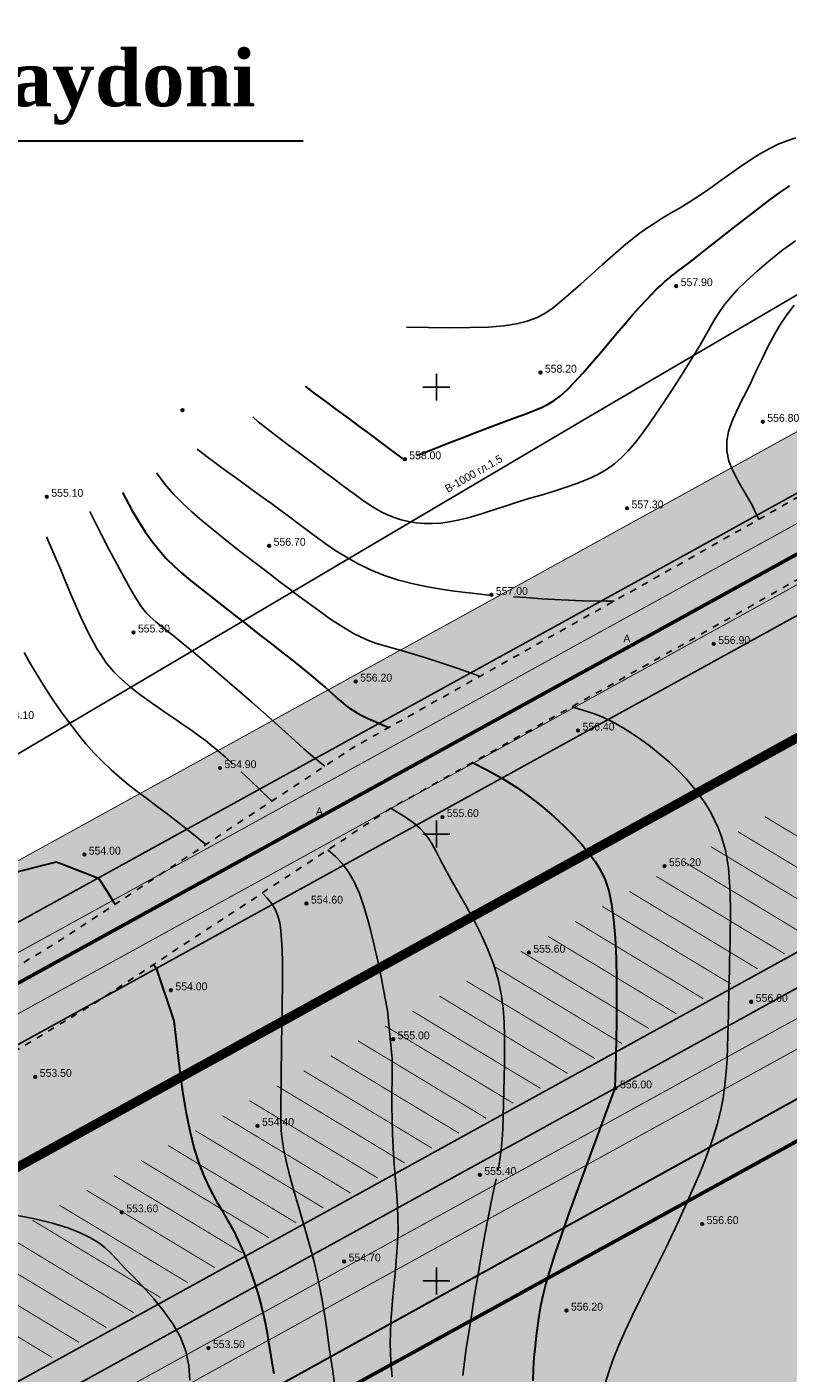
# Model space of a CAD drawing. Extents: x 10527 to 38813, y 13847 to 37526.
# Tile 282 of 656: x 35257 to 35342, y 36678 to 36828. Entities that reach past the tile are written whole.
import ezdxf

# ---------------------------------------------------------------- set-up
doc = ezdxf.new("R2010")
doc.units = 0
doc.header["$LTSCALE"] = 0.5
doc.header["$MEASUREMENT"] = 0
doc.header["$PDMODE"] = 32
doc.header["$PDSIZE"] = 0.3
for name, pattern in [('CONTI', [0]), ('GOST2.303 6', [12, 8, -1.5, 1, -1.5]), ('STRIH_1', [3, 2, -1]), ('Д_ТРОТ_ТРУБА', [3, 1.5, -1.5]), ('ДОРОГИ_СТРОЯЩ', [9, 8, -1])]:
    doc.linetypes.add(name, pattern=pattern)
for name, color, linetype in [('(004) Точки рельефа', 7, 'Continuous'), ('(014) Водопровод', 5, 'ИК_Водопровод -------в--------'), ('(025) Дорога', 7, 'Continuous'), ('GORIZDEFAULT', 32, 'CONTI'), ('PI_TTDEFAULT', 5, 'CONTI'), ('SETKR', 2, 'CONTI'), ('шрифт', 1, 'Continuous'), ('Штрих Стекло', 7, 'Continuous')]:
    doc.layers.add(name, color=color, linetype=linetype)
doc.layers.add('(032) Горизонтали утолщенные', color=32, linetype='Continuous', lineweight=30)
doc.layers.add('.', color=7, linetype='Continuous', lineweight=15)
doc.styles.add('BM-431', font='txt')
doc.styles.add('D-431', font='txt')
doc.styles.get("Standard").update_dxf_attribs({"font": 'times.ttf'})
doc.styles.add('Times New Roman', font='times.ttf')
doc.linetypes.add('ИК_Водопровод -------в--------', pattern='A,9,-0.6,["В",Standard,S=1.2,R=0,X=0,Y=-0.6],-1.2', length=10.8)

# ---------------------------------------------------------------- blocks, each defined once
blk = doc.blocks.new('BL_333')
at = {"color": 0}
for p, q in [((-1.5, 0), (1.5, 0)), ((0, -1.5), (0, 1.5))]:
    blk.add_line(p, q, dxfattribs=at)
blk = doc.blocks.new('gergrgrre')
at = {"layer": '(014) Водопровод', "elevation": 1.82, "flags": 128}
blk.add_lwpolyline([(359950.1, 4200775.95), (359978.95, 4200791.49), (360008.62, 4200807.48), (360029.1, 4200818.51), (360041.27, 4200825.07), (360070.41, 4200840.17), (360102.97, 4200858.83), (360166.6, 4200896.43), (360296.36, 4200972.48), (360388.58, 4201019.44), (360467.43, 4201064.15), (360558.05, 4201111.93), (360748.18, 4201205.15), (360877.58, 4201278.73), (360897.82, 4201292.4)], dxfattribs=at)
at = {"layer": '(025) Дорога', "linetype": 'Д_ТРОТ_ТРУБА', "flags": 128}
for points in [[(359950.77, 4200759.67), (360039.39, 4200802.61), (360068.13, 4200815.86), (360088.11, 4200826.11), (360107.65, 4200837.92), (360140.76, 4200859.72), (360175.04, 4200878.97), (360208.01, 4200897.64), (360269.11, 4200930.13), (360339.28, 4200967.95), (360367.33, 4200983.69), (360399.18, 4201001.39), (360435.85, 4201021), (360469.85, 4201037.68), (360521.22, 4201065.05), (360604.68, 4201110.68), (360643.59, 4201126.96), (360659.31, 4201134.03), (360687.24, 4201147.15), (360720.55, 4201164.53), (360747.85, 4201180.35), (360794.65, 4201206.54), (360847.36, 4201237.09), (360878.65, 4201257.01), (360902.72, 4201275.09), (360918.31, 4201287.23)], [(359954, 4200750.93), (360042.86, 4200795.4), (360071.63, 4200808.66), (360092.01, 4200819.12), (360111.92, 4200831.15), (360144.92, 4200852.88), (360178.97, 4200872), (360211.86, 4200890.63), (360272.89, 4200923.07), (360343.14, 4200960.94), (360371.23, 4200976.7), (360403.01, 4200994.36), (360439.5, 4201013.87), (360473.5, 4201030.56), (360525.02, 4201058.01), (360608.15, 4201103.46), (360646.67, 4201119.58), (360662.65, 4201126.76), (360690.79, 4201139.98), (360724.41, 4201157.51), (360751.81, 4201173.4), (360798.61, 4201199.58), (360851.52, 4201230.25), (360883.2, 4201250.43), (360907.58, 4201268.73), (360923.23, 4201280.92)]]:
    blk.add_lwpolyline(points, dxfattribs=at)
at = {"layer": '(032) Горизонтали утолщенные', "color": 32}
for points in [[(360147.84, 4200892.37, 558), (360148.87, 4200892.77, 558), (360150.02, 4200893.22, 558), (360151.39, 4200893.75, 558), (360152.89, 4200894.34, 558), (360154.47, 4200894.94, 558), (360156.04, 4200895.55, 558), (360157.53, 4200896.11, 558), (360158.86, 4200896.61, 558), (360159.99, 4200897.02, 558), (360160.94, 4200897.37, 558), (360161.76, 4200897.71, 558), (360162.49, 4200898.08, 558), (360163.18, 4200898.5, 558), (360163.87, 4200899.04, 558), (360164.62, 4200899.71, 558), (360165.45, 4200900.56, 558), (360166.36, 4200901.55, 558), (360167.31, 4200902.64, 558), (360168.3, 4200903.78, 558), (360169.28, 4200904.95, 558), (360170.23, 4200906.08, 558), (360171.14, 4200907.15, 558), (360171.98, 4200908.11, 558), (360172.75, 4200908.97, 558), (360173.45, 4200909.72, 558), (360174.07, 4200910.37, 558), (360174.63, 4200910.94, 558), (360175.12, 4200911.41, 558), (360175.54, 4200911.8, 558), (360175.91, 4200912.12, 558), (360176.25, 4200912.4, 558), (360176.61, 4200912.68, 558), (360177.05, 4200913.01, 558), (360177.59, 4200913.41, 558), (360178.29, 4200913.95, 558), (360179.2, 4200914.64, 558), (360180.33, 4200915.53, 558), (360181.64, 4200916.57, 558), (360183.06, 4200917.69, 558), (360184.52, 4200918.83, 558), (360185.97, 4200919.95, 558), (360187.33, 4200920.97, 558), (360188.53, 4200921.85, 558), (360189.53, 4200922.53, 558)], [(360135.32, 4200900.1, 558), (360135.35, 4200900.07, 558), (360136.39, 4200899.3, 558), (360137.56, 4200898.44, 558), (360138.81, 4200897.51, 558), (360140.09, 4200896.55, 558), (360141.36, 4200895.61, 558), (360142.56, 4200894.72, 558), (360143.64, 4200893.92, 558), (360144.55, 4200893.25, 558), (360146.45, 4200891.83, 558), (360146.47, 4200891.84, 558)], [(360114.9, 4200888.2, 556), (360115.23, 4200887.57, 556), (360115.96, 4200886.25, 556), (360116.7, 4200884.99, 556), (360117.45, 4200883.81, 556), (360118.22, 4200882.72, 556), (360118.99, 4200881.74, 556), (360119.79, 4200880.84, 556), (360120.63, 4200880.01, 556), (360121.53, 4200879.2, 556), (360122.5, 4200878.38, 556), (360123.56, 4200877.53, 556), (360124.73, 4200876.61, 556), (360126.02, 4200875.61, 556), (360127.39, 4200874.54, 556), (360128.8, 4200873.44, 556), (360130.2, 4200872.34, 556), (360131.56, 4200871.27, 556), (360132.84, 4200870.27, 556), (360133.98, 4200869.36, 556), (360134.96, 4200868.58, 556), (360135.78, 4200867.91, 556), (360136.48, 4200867.33, 556), (360137.06, 4200866.85, 556), (360137.55, 4200866.43, 556), (360137.97, 4200866.06, 556), (360138.34, 4200865.73, 556), (360138.67, 4200865.42, 556), (360138.99, 4200865.13, 556), (360139.3, 4200864.86, 556), (360139.6, 4200864.6, 556), (360139.93, 4200864.34, 556), (360140.27, 4200864.09, 556), (360140.65, 4200863.84, 556), (360141.08, 4200863.58, 556), (360141.58, 4200863.31, 556), (360142.17, 4200863.01, 556), (360142.88, 4200862.69, 556), (360143.72, 4200862.32, 556), (360144.68, 4200861.92, 556)], [(360154.04, 4200858, 556), (360155.72, 4200857.15, 556), (360157.41, 4200856.2, 556), (360159, 4200855.19, 556), (360160.48, 4200854.13, 556), (360161.85, 4200853.05, 556), (360163.12, 4200851.95, 556), (360164.28, 4200850.87, 556), (360165.32, 4200849.82, 556), (360166.25, 4200848.82, 556), (360167.06, 4200847.87, 556), (360167.76, 4200846.94, 556), (360168.36, 4200845.96, 556), (360168.86, 4200844.88, 556), (360169.27, 4200843.63, 556), (360169.58, 4200842.17, 556), (360169.82, 4200840.43, 556), (360169.99, 4200838.38, 556), (360170.09, 4200836.1, 556), (360170.14, 4200833.71, 556), (360170.15, 4200831.32, 556), (360170.13, 4200829.03, 556), (360170.09, 4200826.96, 556), (360170.05, 4200825.22, 556), (360169.94, 4200821.58, 556), (360168.65, 4200818.03, 556), (360168.01, 4200816.33, 556), (360167.26, 4200814.31, 556), (360166.44, 4200812.07, 556), (360165.58, 4200809.71, 556), (360164.74, 4200807.35, 556), (360163.95, 4200805.09, 556), (360163.25, 4200803.03, 556), (360162.69, 4200801.24, 556), (360162.25, 4200799.71, 556), (360161.9, 4200798.37, 556), (360161.64, 4200797.17, 556), (360161.45, 4200796.06, 556), (360161.29, 4200794.98, 556), (360161.15, 4200793.87, 556), (360161.03, 4200792.7, 556), (360160.91, 4200791.46, 556), (360160.83, 4200790.16, 556), (360160.8, 4200788.83, 556)], [(360102.37, 4200845.57, 554), (360104.28, 4200846.08, 554), (360106.03, 4200846.52, 554), (360107.51, 4200846.89, 554), (360112.21, 4200845.08, 554), (360112.99, 4200843.86, 554), (360113.91, 4200842.42, 554), (360114.08, 4200842.15, 554)], [(360118.38, 4200835.41, 554), (360118.65, 4200834.99, 554), (360120.64, 4200829.1, 554), (360120.82, 4200827.49, 554), (360121.04, 4200825.57, 554), (360121.31, 4200823.45, 554), (360121.63, 4200821.21, 554), (360122, 4200818.95, 554), (360122.43, 4200816.79, 554), (360122.92, 4200814.8, 554), (360123.47, 4200813.06, 554), (360124.07, 4200811.56, 554), (360124.7, 4200810.23, 554), (360125.34, 4200809.03, 554), (360126, 4200807.91, 554), (360126.64, 4200806.82, 554), (360127.26, 4200805.71, 554), (360127.84, 4200804.54, 554), (360128.38, 4200803.31, 554), (360128.88, 4200802.06, 554), (360129.34, 4200800.81, 554), (360129.75, 4200799.57, 554), (360130.1, 4200798.37, 554), (360130.41, 4200797.24, 554), (360130.66, 4200796.18, 554), (360130.88, 4200795.17, 554), (360131.07, 4200794.18, 554), (360131.24, 4200793.16, 554), (360131.42, 4200792.09, 554), (360131.6, 4200790.93, 554), (360131.82, 4200789.64, 554)]]:
    blk.add_polyline3d(points, dxfattribs=at)
at = {"layer": 'GORIZDEFAULT', "color": 32}
for points in [[(360146.67, 4200906.71, 558.5), (360146.71, 4200906.71, 558.5), (360149.12, 4200906.66, 558.5), (360151.52, 4200906.64, 558.5), (360153.79, 4200906.65, 558.5), (360155.82, 4200906.72, 558.5), (360157.53, 4200906.85, 558.5), (360158.95, 4200907.06, 558.5), (360160.14, 4200907.36, 558.5), (360161.18, 4200907.75, 558.5), (360162.12, 4200908.25, 558.5), (360163.04, 4200908.88, 558.5), (360164, 4200909.64, 558.5), (360165.04, 4200910.53, 558.5), (360166.16, 4200911.53, 558.5), (360167.34, 4200912.6, 558.5), (360168.55, 4200913.69, 558.5), (360169.76, 4200914.77, 558.5), (360170.96, 4200915.79, 558.5), (360172.11, 4200916.73, 558.5), (360173.21, 4200917.54, 558.5), (360174.25, 4200918.24, 558.5), (360175.26, 4200918.88, 558.5), (360176.25, 4200919.48, 558.5), (360177.25, 4200920.07, 558.5), (360178.26, 4200920.69, 558.5), (360179.31, 4200921.36, 558.5), (360180.41, 4200922.11, 558.5), (360181.54, 4200922.91, 558.5), (360182.69, 4200923.74, 558.5), (360183.85, 4200924.56, 558.5), (360185, 4200925.34, 558.5), (360186.12, 4200926.06, 558.5), (360187.2, 4200926.67, 558.5), (360188.23, 4200927.16, 558.5), (360189.23, 4200927.56, 558.5), (360190.21, 4200927.89, 558.5)], [(360129.46, 4200896.68, 557.5), (360130.08, 4200896.13, 557.5), (360131.21, 4200895.22, 557.5), (360132.34, 4200894.35, 557.5), (360133.46, 4200893.52, 557.5), (360134.54, 4200892.71, 557.5), (360135.59, 4200891.93, 557.5), (360136.6, 4200891.18, 557.5), (360137.57, 4200890.46, 557.5), (360138.49, 4200889.78, 557.5), (360139.37, 4200889.12, 557.5), (360140.19, 4200888.51, 557.5), (360140.97, 4200887.93, 557.5), (360141.7, 4200887.4, 557.5), (360142.41, 4200886.91, 557.5), (360143.11, 4200886.46, 557.5), (360143.82, 4200886.06, 557.5), (360144.53, 4200885.7, 557.5), (360145.28, 4200885.4, 557.5), (360146.06, 4200885.15, 557.5), (360146.88, 4200884.96, 557.5), (360147.74, 4200884.83, 557.5), (360148.63, 4200884.75, 557.5), (360149.55, 4200884.74, 557.5), (360150.48, 4200884.79, 557.5), (360151.44, 4200884.91, 557.5), (360152.41, 4200885.1, 557.5), (360153.41, 4200885.35, 557.5), (360154.44, 4200885.65, 557.5), (360155.51, 4200885.98, 557.5), (360156.63, 4200886.35, 557.5), (360157.8, 4200886.73, 557.5), (360159.04, 4200887.13, 557.5), (360160.35, 4200887.52, 557.5), (360161.7, 4200887.92, 557.5), (360163.06, 4200888.33, 557.5), (360164.4, 4200888.76, 557.5), (360165.7, 4200889.21, 557.5), (360166.92, 4200889.7, 557.5), (360168.04, 4200890.22, 557.5), (360169.02, 4200890.79, 557.5), (360169.9, 4200891.42, 557.5), (360170.71, 4200892.11, 557.5), (360171.46, 4200892.88, 557.5), (360172.19, 4200893.74, 557.5), (360172.92, 4200894.71, 557.5), (360173.7, 4200895.78, 557.5), (360174.52, 4200896.97, 557.5), (360175.39, 4200898.25, 557.5), (360176.28, 4200899.58, 557.5), (360177.15, 4200900.92, 557.5), (360177.98, 4200902.24, 557.5), (360178.76, 4200903.5, 557.5), (360179.45, 4200904.66, 557.5), (360180.04, 4200905.69, 557.5), (360180.57, 4200906.63, 557.5), (360181.07, 4200907.49, 557.5), (360181.58, 4200908.32, 557.5), (360182.16, 4200909.14, 557.5), (360182.84, 4200909.99, 557.5), (360183.67, 4200910.9, 557.5), (360184.67, 4200911.9, 557.5), (360185.85, 4200912.97, 557.5), (360187.16, 4200914.09, 557.5), (360188.6, 4200915.23, 557.5), (360190.14, 4200916.36, 557.5)], [(360186.03, 4200885.19, 557), (360185.99, 4200885.32, 557), (360185.38, 4200886.63, 557), (360184.64, 4200887.94, 557), (360183.89, 4200889.23, 557), (360183.21, 4200890.49, 557), (360182.71, 4200891.71, 557), (360182.48, 4200892.87, 557), (360182.48, 4200893.97, 557), (360182.68, 4200895.05, 557), (360183.04, 4200896.12, 557), (360183.51, 4200897.2, 557), (360184.06, 4200898.3, 557), (360184.64, 4200899.45, 557), (360185.22, 4200900.65, 557), (360185.81, 4200901.9, 557), (360186.41, 4200903.17, 557), (360187.03, 4200904.44, 557), (360187.7, 4200905.69, 557), (360188.41, 4200906.91, 557), (360189.18, 4200908.08, 557), (360190.02, 4200909.17, 557)], [(360123.24, 4200893.06, 557), (360123.69, 4200892.71, 557), (360124.37, 4200892.2, 557), (360125.09, 4200891.66, 557), (360125.87, 4200891.09, 557), (360126.69, 4200890.49, 557), (360127.54, 4200889.87, 557), (360128.4, 4200889.24, 557), (360129.25, 4200888.63, 557), (360130.07, 4200888.03, 557), (360130.84, 4200887.47, 557), (360131.55, 4200886.96, 557), (360132.18, 4200886.5, 557), (360132.75, 4200886.07, 557), (360133.3, 4200885.66, 557), (360133.86, 4200885.25, 557), (360134.44, 4200884.81, 557), (360135.09, 4200884.33, 557), (360135.84, 4200883.77, 557), (360136.7, 4200883.14, 557), (360137.67, 4200882.44, 557), (360138.76, 4200881.7, 557), (360139.95, 4200880.96, 557), (360141.24, 4200880.24, 557), (360142.63, 4200879.56, 557), (360144.1, 4200878.96, 557), (360145.65, 4200878.45, 557), (360147.24, 4200878.03, 557), (360148.81, 4200877.7, 557), (360150.32, 4200877.43, 557), (360151.72, 4200877.22, 557), (360152.96, 4200877.06, 557), (360153.99, 4200876.94, 557), (360156.16, 4200876.7, 557)], [(360118.7, 4200890.42, 556.5), (360119.11, 4200889.84, 556.5), (360119.82, 4200888.93, 556.5), (360120.66, 4200887.99, 556.5), (360121.61, 4200887.02, 556.5), (360122.67, 4200886.04, 556.5), (360123.81, 4200885.05, 556.5), (360124.99, 4200884.07, 556.5), (360126.18, 4200883.1, 556.5), (360127.37, 4200882.17, 556.5), (360128.51, 4200881.29, 556.5), (360129.59, 4200880.45, 556.5), (360130.62, 4200879.66, 556.5), (360131.6, 4200878.91, 556.5), (360132.54, 4200878.19, 556.5), (360133.46, 4200877.5, 556.5), (360134.37, 4200876.81, 556.5), (360135.29, 4200876.13, 556.5), (360136.21, 4200875.45, 556.5), (360137.14, 4200874.78, 556.5), (360138.06, 4200874.13, 556.5), (360138.98, 4200873.51, 556.5), (360139.87, 4200872.95, 556.5), (360140.75, 4200872.44, 556.5), (360141.59, 4200872.01, 556.5), (360142.4, 4200871.66, 556.5), (360143.21, 4200871.37, 556.5), (360144.07, 4200871.1, 556.5), (360145.01, 4200870.84, 556.5), (360146.09, 4200870.54, 556.5), (360147.34, 4200870.17, 556.5), (360148.81, 4200869.72, 556.5), (360150.52, 4200869.16, 556.5), (360152.42, 4200868.51, 556.5), (360154.42, 4200867.8, 556.5), (360154.87, 4200867.64, 556.5)], [(360130.53, 4200843.41, 554.5), (360131.09, 4200842.83, 554.5), (360131.62, 4200842.17, 554.5), (360132.01, 4200841.52, 554.5), (360132.29, 4200840.84, 554.5), (360132.48, 4200840.08, 554.5), (360132.61, 4200839.21, 554.5), (360132.7, 4200838.17, 554.5), (360132.76, 4200836.99, 554.5), (360132.79, 4200835.7, 554.5), (360132.8, 4200834.3, 554.5), (360132.79, 4200832.84, 554.5), (360132.77, 4200831.33, 554.5), (360132.75, 4200829.79, 554.5), (360132.73, 4200828.25, 554.5), (360132.7, 4200826.74, 554.5), (360132.68, 4200825.28, 554.5), (360132.66, 4200823.89, 554.5), (360132.65, 4200822.61, 554.5), (360132.63, 4200821.45, 554.5), (360132.62, 4200820.43, 554.5), (360132.61, 4200819.59, 554.5), (360132.6, 4200818.88, 554.5), (360132.61, 4200818.29, 554.5), (360132.61, 4200817.78, 554.5), (360132.63, 4200817.32, 554.5), (360132.66, 4200816.87, 554.5), (360132.7, 4200816.41, 554.5), (360132.76, 4200815.9, 554.5), (360132.83, 4200815.33, 554.5), (360132.94, 4200814.69, 554.5), (360133.08, 4200813.96, 554.5), (360133.26, 4200813.12, 554.5), (360133.49, 4200812.16, 554.5), (360133.79, 4200811.07, 554.5), (360134.14, 4200809.84, 554.5), (360134.54, 4200808.49, 554.5), (360134.97, 4200807.03, 554.5), (360135.42, 4200805.5, 554.5), (360135.86, 4200803.91, 554.5), (360136.28, 4200802.28, 554.5), (360136.67, 4200800.65, 554.5), (360137.01, 4200799.03, 554.5), (360137.3, 4200797.43, 554.5), (360137.55, 4200795.85, 554.5), (360137.78, 4200794.3, 554.5), (360137.99, 4200792.79, 554.5), (360138.2, 4200791.33, 554.5), (360138.41, 4200789.91, 554.5), (360138.62, 4200788.54, 554.5)], [(360111.25, 4200886.07, 555.5), (360111.58, 4200885.41, 555.5), (360112.52, 4200883.56, 555.5), (360113.43, 4200881.79, 555.5), (360114.29, 4200880.15, 555.5), (360115.08, 4200878.69, 555.5), (360115.77, 4200877.45, 555.5), (360116.36, 4200876.46, 555.5), (360116.85, 4200875.69, 555.5), (360117.27, 4200875.11, 555.5), (360117.63, 4200874.66, 555.5), (360117.97, 4200874.32, 555.5), (360118.3, 4200874.03, 555.5), (360118.64, 4200873.75, 555.5), (360119.02, 4200873.45, 555.5), (360119.45, 4200873.11, 555.5), (360119.95, 4200872.71, 555.5), (360120.54, 4200872.23, 555.5), (360121.23, 4200871.66, 555.5), (360122.05, 4200870.99, 555.5), (360123.01, 4200870.19, 555.5), (360124.11, 4200869.26, 555.5), (360125.34, 4200868.22, 555.5), (360126.65, 4200867.11, 555.5), (360128, 4200865.95, 555.5), (360129.35, 4200864.77, 555.5), (360130.68, 4200863.61, 555.5), (360131.93, 4200862.49, 555.5), (360133.08, 4200861.45, 555.5), (360134.16, 4200860.47, 555.5), (360135.18, 4200859.55, 555.5), (360136.19, 4200858.68, 555.5), (360137.2, 4200857.84, 555.5), (360137.53, 4200857.59, 555.5)], [(360106.4, 4200883.25, 555), (360106.75, 4200882.45, 555), (360107.36, 4200881.02, 555), (360107.99, 4200879.54, 555), (360108.62, 4200878.07, 555), (360109.21, 4200876.66, 555), (360109.77, 4200875.38, 555), (360110.26, 4200874.28, 555), (360110.69, 4200873.34, 555), (360111.07, 4200872.54, 555), (360111.43, 4200871.85, 555), (360111.76, 4200871.24, 555), (360112.07, 4200870.69, 555), (360112.39, 4200870.18, 555), (360112.73, 4200869.67, 555), (360113.08, 4200869.17, 555), (360113.49, 4200868.66, 555), (360113.95, 4200868.13, 555), (360114.48, 4200867.59, 555), (360115.11, 4200867.01, 555), (360115.84, 4200866.4, 555), (360116.69, 4200865.74, 555), (360117.63, 4200865.05, 555), (360118.62, 4200864.35, 555), (360119.64, 4200863.64, 555), (360120.66, 4200862.95, 555), (360121.64, 4200862.27, 555), (360122.56, 4200861.64, 555), (360123.4, 4200861.03, 555), (360124.17, 4200860.46, 555), (360124.91, 4200859.87, 555), (360125.65, 4200859.26, 555), (360126.42, 4200858.59, 555), (360127.25, 4200857.83, 555)], [(360103.9, 4200870.31, 554.5), (360104.66, 4200868.97, 554.5), (360105.46, 4200867.63, 554.5), (360106.29, 4200866.29, 554.5), (360107.16, 4200864.97, 554.5), (360108.05, 4200863.68, 554.5), (360108.96, 4200862.43, 554.5), (360109.88, 4200861.24, 554.5), (360110.82, 4200860.1, 554.5), (360111.75, 4200859.04, 554.5), (360112.69, 4200858.07, 554.5), (360113.62, 4200857.18, 554.5), (360114.56, 4200856.35, 554.5), (360115.52, 4200855.56, 554.5), (360116.54, 4200854.77, 554.5), (360117.62, 4200853.96, 554.5), (360118.78, 4200853.09, 554.5), (360120.04, 4200852.13, 554.5), (360121.42, 4200851.07, 554.5), (360122.86, 4200849.93, 554.5), (360124.23, 4200848.84, 554.5)], [(360158.63, 4200876.54, 557), (360159.99, 4200876.45, 557), (360161.79, 4200876.33, 557), (360163.96, 4200876.2, 557), (360166.38, 4200876.1, 557), (360168.97, 4200876.05, 557), (360169.87, 4200876.07, 557)], [(360137.86, 4200848.23, 555), (360137.9, 4200848.19, 555), (360138.72, 4200847.48, 555), (360139.46, 4200846.71, 555), (360140.14, 4200845.81, 555), (360140.78, 4200844.71, 555), (360141.39, 4200843.34, 555), (360141.96, 4200841.66, 555), (360142.51, 4200839.74, 555), (360143.02, 4200837.7, 555), (360143.48, 4200835.62, 555), (360143.89, 4200833.62, 555), (360144.25, 4200831.8, 555), (360144.53, 4200830.26, 555), (360145.07, 4200824.86, 555), (360145.06, 4200823.81, 555), (360145.04, 4200822.54, 555), (360145.03, 4200821.12, 555), (360145.03, 4200819.6, 555), (360145.05, 4200818.03, 555), (360145.08, 4200816.46, 555), (360145.15, 4200814.94, 555), (360145.24, 4200813.51, 555), (360145.35, 4200812.16, 555), (360145.46, 4200810.87, 555), (360145.57, 4200809.6, 555), (360145.65, 4200808.33, 555), (360145.7, 4200807.03, 555), (360145.71, 4200805.68, 555), (360145.65, 4200804.25, 555), (360145.55, 4200802.77, 555), (360145.43, 4200801.26, 555), (360145.28, 4200799.74, 555), (360145.14, 4200798.25, 555), (360145.01, 4200796.81, 555), (360144.92, 4200795.45, 555), (360144.86, 4200794.19, 555), (360144.85, 4200793.03, 555), (360144.87, 4200791.96, 555), (360144.92, 4200790.98, 555), (360144.99, 4200790.08, 555), (360145.07, 4200789.27, 555)], [(360165.13, 4200864.23, 556.5), (360165.88, 4200864.01, 556.5), (360166.86, 4200863.71, 556.5), (360167.78, 4200863.4, 556.5), (360168.68, 4200863.03, 556.5), (360169.62, 4200862.58, 556.5), (360170.64, 4200862.02, 556.5), (360171.72, 4200861.35, 556.5), (360172.83, 4200860.6, 556.5), (360173.94, 4200859.78, 556.5), (360175.04, 4200858.91, 556.5), (360176.1, 4200858, 556.5), (360177.08, 4200857.08, 556.5), (360177.97, 4200856.15, 556.5), (360178.76, 4200855.22, 556.5), (360179.47, 4200854.3, 556.5), (360180.09, 4200853.38, 556.5), (360180.64, 4200852.47, 556.5), (360181.11, 4200851.57, 556.5), (360181.51, 4200850.69, 556.5), (360181.84, 4200849.81, 556.5), (360182.12, 4200848.94, 556.5), (360182.35, 4200848.05, 556.5), (360182.52, 4200847.14, 556.5), (360182.66, 4200846.18, 556.5), (360182.75, 4200845.18, 556.5), (360182.82, 4200844.11, 556.5), (360182.86, 4200842.97, 556.5), (360182.88, 4200841.77, 556.5), (360182.88, 4200840.54, 556.5), (360182.86, 4200839.3, 556.5), (360182.84, 4200838.08, 556.5), (360182.81, 4200836.89, 556.5), (360182.79, 4200835.77, 556.5), (360182.76, 4200834.73, 556.5), (360182.73, 4200833.74, 556.5), (360182.71, 4200832.78, 556.5), (360182.69, 4200831.83, 556.5), (360182.67, 4200830.85, 556.5), (360182.65, 4200829.82, 556.5), (360182.63, 4200828.71, 556.5), (360182.6, 4200827.5, 556.5), (360182.57, 4200826.2, 556.5), (360182.5, 4200824.82, 556.5), (360182.4, 4200823.39, 556.5), (360182.26, 4200821.93, 556.5), (360182.05, 4200820.45, 556.5), (360181.76, 4200818.97, 556.5), (360181.4, 4200817.51, 556.5), (360180.96, 4200816.07, 556.5), (360180.48, 4200814.68, 556.5), (360179.97, 4200813.35, 556.5), (360179.45, 4200812.07, 556.5), (360178.93, 4200810.88, 556.5), (360178.44, 4200809.77, 556.5), (360177.99, 4200808.75, 556.5), (360177.56, 4200807.78, 556.5), (360177.14, 4200806.84, 556.5), (360176.7, 4200805.88, 556.5), (360176.22, 4200804.86, 556.5), (360175.68, 4200803.74, 556.5), (360175.06, 4200802.48, 556.5), (360174.34, 4200801.06, 556.5), (360173.56, 4200799.5, 556.5), (360172.74, 4200797.86, 556.5), (360171.92, 4200796.17, 556.5), (360171.13, 4200794.48, 556.5), (360170.4, 4200792.83, 556.5), (360169.78, 4200791.27, 556.5), (360169.27, 4200789.83, 556.5), (360168.89, 4200788.52, 556.5)], [(360128.19, 4200856.95, 555), (360129.21, 4200855.98, 555), (360130.31, 4200854.93, 555), (360131.47, 4200853.83, 555), (360131.61, 4200853.7, 555)], [(360144.92, 4200852.88, 555.5), (360145.51, 4200852.53, 555.5), (360146.56, 4200851.87, 555.5), (360147.45, 4200851.24, 555.5), (360148.15, 4200850.65, 555.5), (360148.7, 4200850.06, 555.5), (360149.16, 4200849.45, 555.5), (360149.56, 4200848.79, 555.5), (360149.96, 4200848.03, 555.5), (360150.42, 4200847.15, 555.5), (360150.97, 4200846.11, 555.5), (360151.66, 4200844.89, 555.5), (360152.45, 4200843.51, 555.5), (360153.3, 4200842.01, 555.5), (360154.17, 4200840.41, 555.5), (360155.01, 4200838.75, 555.5), (360155.77, 4200837.07, 555.5), (360156.41, 4200835.38, 555.5), (360156.89, 4200833.73, 555.5), (360157.23, 4200832.11, 555.5), (360157.45, 4200830.52, 555.5), (360157.57, 4200828.94, 555.5), (360157.62, 4200827.39, 555.5), (360157.63, 4200825.84, 555.5), (360157.61, 4200824.3, 555.5), (360157.58, 4200822.76, 555.5), (360157.56, 4200821.25, 555.5), (360157.52, 4200819.77, 555.5), (360157.48, 4200818.36, 555.5), (360157.42, 4200817.03, 555.5), (360157.34, 4200815.81, 555.5), (360157.25, 4200814.71, 555.5), (360157.14, 4200813.86, 555.5), (360157.02, 4200813.08, 555.5), (360156.88, 4200812.31, 555.5)], [(360156.69, 4200811.43, 555.5), (360156.43, 4200810.25, 555.5), (360156.13, 4200808.83, 555.5), (360155.78, 4200807.06, 555.5), (360155.43, 4200805.17, 555.5), (360155.05, 4200803.03, 555.5), (360154.67, 4200800.74, 555.5), (360154.28, 4200798.41, 555.5), (360153.92, 4200796.13, 555.5), (360153.59, 4200794.02, 555.5), (360153.31, 4200792.17, 555.5), (360153.09, 4200790.65, 555.5), (360152.95, 4200789.41, 555.5)], [(360102.98, 4200807.35, 553.5), (360105.09, 4200806.96, 553.5), (360107.06, 4200806.46, 553.5), (360108.78, 4200805.93, 553.5), (360110.16, 4200805.4, 553.5), (360111.26, 4200804.88, 553.5), (360112.15, 4200804.34, 553.5), (360112.91, 4200803.75, 553.5), (360113.62, 4200803.09, 553.5), (360114.35, 4200802.33, 553.5), (360115.18, 4200801.45, 553.5), (360116.16, 4200800.43, 553.5), (360117.26, 4200799.29, 553.5), (360118.39, 4200798.02, 553.5), (360119.5, 4200796.66, 553.5), (360120.52, 4200795.22, 553.5), (360121.37, 4200793.7, 553.5), (360121.98, 4200792.14, 553.5), (360122.32, 4200790.53, 553.5), (360122.43, 4200788.9, 553.5)]]:
    blk.add_polyline3d(points, dxfattribs=at)
at = {"layer": 'PI_TTDEFAULT', "color": 5}
for p in [(360176.82, 4200911.3, 557.9), (360161.64, 4200901.62, 558.2), (360121.61, 4200897.42, 557.2), (360186.5, 4200896.13, 556.8), (360146.47, 4200891.93, 558), (360106.44, 4200887.74, 555.1), (360171.33, 4200886.44, 557.3), (360131.3, 4200882.25, 556.7), (360156.16, 4200876.76, 557), (360116.13, 4200872.56, 555.3), (360181.01, 4200871.27, 556.9), (360140.98, 4200867.07, 556.2), (360165.84, 4200861.59, 556.4), (360125.81, 4200857.39, 554.9), (360150.67, 4200851.9, 555.6), (360110.64, 4200847.71, 554), (360175.52, 4200846.41, 556.2), (360135.49, 4200842.22, 554.6), (360160.35, 4200836.73, 555.6), (360120.32, 4200832.53, 554), (360185.21, 4200831.24, 556.6), (360145.18, 4200827.04, 555), (360105.15, 4200822.85, 553.5), (360170.04, 4200821.56, 556), (360130.01, 4200817.36, 554.4), (360154.86, 4200811.87, 555.4), (360114.83, 4200807.68, 553.6), (360179.72, 4200806.38, 556.6), (360139.69, 4200802.19, 554.7), (360164.55, 4200796.7, 556.2), (360124.52, 4200792.5, 553.5)]:
    blk.add_point(p, dxfattribs=at)
at = {"layer": 'SETKR', "color": 92}
for p in [(360150, 4200900), (360150, 4200850), (360150, 4200800)]:
    blk.add_blockref('BL_333', p, dxfattribs=at)
at = {"layer": '(004) Точки рельефа', "style": 'D-431'}
for s, p in [('557.90', (360177.32, 4200911.3)), ('558.20', (360162.13, 4200901.62)), ('556.80', (360187, 4200896.12)), ('558.00', (360146.96, 4200891.93)), ('555.10', (360106.94, 4200887.73)), ('557.30', (360171.82, 4200886.44)), ('556.70', (360131.8, 4200882.25)), ('557.00', (360156.65, 4200876.76)), ('555.30', (360116.63, 4200872.55)), ('556.90', (360181.51, 4200871.26)), ('556.20', (360141.48, 4200867.06)), ('554.10', (360101.44, 4200862.87)), ('556.40', (360166.34, 4200861.58)), ('554.90', (360126.3, 4200857.38)), ('555.60', (360151.17, 4200851.9)), ('554.00', (360111.13, 4200847.7)), ('556.20', (360176.01, 4200846.41)), ('554.60', (360135.98, 4200842.22)), ('555.60', (360160.84, 4200836.73)), ('554.00', (360120.82, 4200832.52)), ('556.60', (360185.71, 4200831.23)), ('555.00', (360145.67, 4200827.04)), ('553.50', (360105.65, 4200822.84)), ('556.00', (360170.53, 4200821.55)), ('554.40', (360130.51, 4200817.36)), ('555.40', (360155.36, 4200811.87)), ('553.60', (360115.32, 4200807.68)), ('556.60', (360180.21, 4200806.37)), ('554.70', (360140.19, 4200802.19)), ('556.20', (360165.05, 4200796.69)), ('553.50', (360125.01, 4200792.5))]:
    blk.add_text(s, height=0.875, dxfattribs=at).set_placement(p)
at = {"layer": '(014) Водопровод', "color": 0, "linetype": 'Continuous', "style": 'BM-431'}
blk.add_text('В-1000 гл.1.5', height=0.875, rotation=29.8959, dxfattribs=at).set_placement((360151.28, 4200888.16))
at = {"layer": '(025) Дорога', "linetype": 'ДОРОГИ_СТРОЯЩ', "style": 'BM-431'}
for p in [(360170.91, 4200871.44, -555.02), (360136.52, 4200852.1, -555.02)]:
    blk.add_text('A', height=0.875, dxfattribs=at).set_placement(p)

msp = doc.modelspace()

# ---------------------------------------------------------------- hatches: boundary and pattern name
at = {"layer": '.', "ltscale": 0.149071}
h = msp.add_hatch(color=256, dxfattribs=at)
h.dxf.hatch_style = 1
h.set_gradient(color1=(255, 255, 255), tint=1)
h.paths.add_polyline_path([(35043.297, 36082.013), (36343.297, 36082.013), (36343.297, 37217.013), (35043.297, 37217.013)])
h.paths.add_polyline_path([(35058.297, 37202.013), (36328.297, 37202.013), (36328.297, 36097.013), (35058.297, 36097.013)], flags=16)
h = msp.add_hatch(color=256, dxfattribs=at)
h.dxf.hatch_style = 1
h.set_gradient(color1=(51, 204, 0), color2=(51, 204, 0), tint=1)
edge = h.paths.add_edge_path()
edge.add_line((35206.214, 36686.996), (35096.532, 36626.554))
edge.add_line((35096.532, 36626.554), (35099.428, 36621.299))
edge.add_line((35099.428, 36621.299), (35205.659, 36679.839))
edge.add_line((35205.659, 36679.839), (35208.925, 36674.788))
edge.add_line((35208.925, 36674.788), (35216.827, 36679.143))
edge.add_line((35216.827, 36679.143), (35212.826, 36685.331))
edge.add_arc((35208.627, 36682.617), 5, 32.88524, 118.85775)
h.paths.add_polyline_path([(36016.018, 37146.954), (36013.122, 37152.209), (35087.845, 36642.318), (35090.74, 36637.063)])
h = msp.add_hatch(color=256, dxfattribs=at)
h.dxf.hatch_style = 1
h.set_gradient(color1=(51, 204, 0), color2=(51, 204, 0), tint=1)
edge = h.paths.add_edge_path()
edge.add_line((35218.476, 36687.643), (35222.095, 36682.046))
edge.add_line((35222.095, 36682.046), (35380.395, 36769.28))
edge.add_line((35380.395, 36769.28), (35404.608, 36754.649))
edge.add_line((35404.608, 36754.649), (35731.325, 36934.693))
edge.add_line((35731.325, 36934.693), (35731.889, 36962.977))
edge.add_line((35731.889, 36962.977), (35887.745, 37048.864))
edge.add_line((35887.745, 37048.864), (35883.15, 37055.081))
edge.add_arc((35879.129, 37052.109), 5, 36.46852, 118.85775)
edge.add_line((35876.716, 37056.488), (35220.262, 36694.737))
edge.add_arc((35222.675, 36690.358), 5, 118.85775, 212.88524)
edge = h.paths.add_edge_path()
edge.add_line((35703.542, 36550.3), (35784.993, 36595.185))
edge.add_arc((35782.58, 36599.564), 5, 298.85775, 388.85552)
edge.add_line((35786.959, 36601.977), (35716.005, 36730.733))
edge.add_line((35716.005, 36730.733), (35708.123, 36726.39))
edge.add_line((35708.123, 36726.39), (35777.146, 36601.137))
edge.add_line((35777.146, 36601.137), (35702.701, 36560.112))
edge.add_line((35702.701, 36560.112), (35553.928, 36830.084))
edge.add_line((35553.928, 36830.084), (35550.425, 36828.154))
edge.add_arc((35552.838, 36823.775), 5, 118.85775, 208.85901)
edge.add_line((35548.459, 36821.361), (35696.749, 36552.265))
edge.add_arc((35701.128, 36554.679), 5, 208.85775, 298.85775)
edge = h.paths.add_edge_path(flags=17)
edge.add_line((35631.876, 36873.039), (35628.373, 36871.108))
edge.add_line((35628.373, 36871.108), (35634.432, 36860.114))
edge.add_line((35634.432, 36860.114), (35638.067, 36853.517))
edge.add_line((35638.067, 36853.517), (35638.807, 36852.174))
edge.add_line((35638.807, 36852.174), (35705.218, 36731.66))
edge.add_line((35705.218, 36731.66), (35713.101, 36736.003))
edge.add_line((35713.101, 36736.003), (35638.669, 36871.073))
edge.add_arc((35634.29, 36868.66), 5, 28.85775, 118.85802)
at = {"layer": '.', "linetype": 'Continuous', "transparency": 33554544}
h = msp.add_hatch(color=5, dxfattribs=at)
h.dxf.hatch_style = 1
h.set_gradient(color1=(255, 190, 168), color2=(255, 182, 158), one_color=1, tint=0.81)
h.paths.add_polyline_path([(35563.986, 36456.268), (35636.201, 36325.223), (35549.837, 36277.631), (35436.785, 36386.172)])
h.paths.add_polyline_path([(35563.986, 36456.268), (35676.091, 36518.046), (35748.306, 36387.001), (35636.201, 36325.223)])
h.paths.add_polyline_path([(35763.593, 36395.425), (35860.944, 36449.072), (35933.158, 36318.028), (35835.808, 36264.381)])
h.paths.add_polyline_path([(35676.091, 36518.046), (35748.306, 36387.001), (35860.944, 36449.072), (35788.729, 36580.117)])
h.paths.add_polyline_path([(35667.531, 36342.489), (35763.593, 36395.425), (35835.808, 36264.381), (35766.02, 36225.923), (35751.541, 36252.198), (35725.267, 36237.719)])
h.paths.add_polyline_path([(35549.837, 36277.631), (35667.531, 36342.489), (35711.107, 36263.414), (35618.055, 36212.136)])
h.paths.add_polyline_path([(35466.589, 36600.838), (35538.804, 36469.794), (35681.681, 36548.529), (35609.467, 36679.574)])
h.paths.add_polyline_path([(35466.589, 36600.838), (35538.804, 36469.794), (35418.652, 36403.582), (35403.372, 36418.252), (35332.938, 36527.188)])
h.paths.add_polyline_path([(35394.375, 36731.883), (35466.589, 36600.838), (35609.467, 36679.574), (35537.252, 36810.618)])
h.paths.add_polyline_path([(35251.497, 36653.148), (35394.375, 36731.883), (35466.589, 36600.838), (35332.938, 36527.188)])
h.paths.add_polyline_path([(35851.694, 36813.058), (35725.951, 36743.765), (35653.737, 36874.809), (35779.48, 36944.102)])
h.paths.add_polyline_path([(35851.694, 36813.058), (35779.48, 36944.102), (35903.479, 37012.434), (35993.203, 36891.039)])
h.paths.add_polyline_path([(35851.694, 36813.058), (35993.203, 36891.039), (36082.928, 36769.643), (35923.909, 36682.013)])
h.paths.add_polyline_path([(35725.951, 36743.765), (35851.694, 36813.058), (35923.909, 36682.013), (35798.166, 36612.72)])
h.paths.add_polyline_path([(36025.674, 36539.85), (36187.045, 36628.776), (36097.32, 36750.171), (35953.459, 36670.894)])
h.paths.add_polyline_path([(36025.674, 36539.85), (36097.888, 36408.805), (36276.769, 36507.381), (36187.045, 36628.776)])
h.paths.add_polyline_path([(36025.674, 36539.85), (36097.888, 36408.805), (35954.178, 36329.611), (35881.963, 36460.655)])
h.paths.add_polyline_path([(35809.749, 36591.7), (35953.459, 36670.894), (36025.674, 36539.85), (35881.963, 36460.655)])
at = {"layer": '.', "ltscale": 0.149071}
h = msp.add_hatch(color=256, dxfattribs=at)
h.dxf.hatch_style = 1
h.set_gradient(color1=(51, 204, 0), color2=(51, 204, 0), tint=1)
edge = h.paths.add_edge_path()
edge.add_arc((35245.808, 36654.58), 5, 118.85775, 201.26801)
edge.add_line((35241.148, 36652.766), (35243.595, 36648.793))
edge.add_line((35243.595, 36648.793), (35537.252, 36810.618))
edge.add_line((35537.252, 36810.618), (35532.909, 36818.501))
edge.add_line((35532.909, 36818.501), (35243.394, 36658.959))
h = msp.add_hatch(color=256, dxfattribs=at)
h.dxf.hatch_style = 1
h.set_gradient(color1=(51, 204, 0), color2=(51, 204, 0), tint=1)
edge = h.paths.add_edge_path()
edge.add_line((35225.361, 36676.995), (35232.9, 36665.334))
edge.add_arc((35237.099, 36668.049), 5, 212.88524, 298.85775)
edge.add_line((35239.512, 36663.67), (35398.541, 36751.306))
edge.add_line((35398.541, 36751.306), (35382.728, 36760.86))
edge.add_arc((35380.142, 36756.581), 5, 58.85775, 118.85775)
edge.add_line((35377.729, 36760.96), (35369.638, 36756.502))
edge.add_arc((35371.086, 36753.874), 3, 118.85775, 238.85775)
edge.add_line((35369.535, 36751.307), (35379.912, 36745.036))
edge.add_line((35379.912, 36745.036), (35244.396, 36670.358))
edge.add_line((35244.396, 36670.358), (35232.043, 36677.823))
edge.add_arc((35229.457, 36673.543), 5, 58.85775, 118.85775)
edge.add_line((35227.044, 36677.922), (35225.361, 36676.995))
at = {"layer": 'Штрих Стекло', "linetype": 'Continuous'}
h = msp.add_hatch(color=5, dxfattribs=at)
h.dxf.hatch_style = 1
h.set_gradient(color1=(173, 173, 173), color2=(166, 166, 166), one_color=1, tint=0.65)
h.paths.add_polyline_path([(35090.74, 36637.063), (35096.532, 36626.554), (36021.81, 37136.445), (36016.018, 37146.954)])
h = msp.add_hatch(color=5, dxfattribs=at)
h.dxf.hatch_style = 1
h.set_gradient(color1=(173, 173, 173), color2=(166, 166, 166), one_color=1, tint=0.65)
edge = h.paths.add_edge_path()
edge.add_line((35220.262, 36694.737), (35202.702, 36685.06))
edge.add_arc((35205.115, 36680.681), 5, 32.88524, 118.85775, ccw=False)
edge.add_line((35209.314, 36683.396), (35213.315, 36677.208))
edge.add_line((35213.315, 36677.208), (35222.095, 36682.046))
edge.add_line((35222.095, 36682.046), (35218.323, 36687.88))
edge.add_arc((35222.687, 36690.349), 5.014, 118.92591, 209.50369, ccw=False)
edge = h.paths.add_edge_path()
edge.add_line((35389.373, 36405.352), (35651.853, 36153.347))
edge.add_arc((35662.242, 36164.167), 15, 226.16627, 298.85775)
edge.add_line((35669.481, 36151.03), (36289.942, 36492.946))
edge.add_arc((36282.703, 36506.083), 15, 298.85775, 396.46852)
edge.add_line((36294.765, 36514.999), (35889.246, 37056.928))
edge.add_arc((35893.267, 37059.9), 5, 118.85775, 216.46852, ccw=False)
edge.add_line((35890.853, 37064.279), (35884.604, 37060.835))
edge.add_line((35884.604, 37060.835), (36292.353, 36513.216))
edge.add_arc((36282.703, 36506.083), 12, -61.14225, 36.46852, ccw=False)
edge.add_line((36288.494, 36495.573), (35660.947, 36154.319))
edge.add_line((35660.947, 36154.319), (35390.568, 36408.587))
edge.add_line((35390.568, 36408.587), (35215.949, 36678.659))
edge.add_line((35215.949, 36678.659), (35213.315, 36677.208))
edge.add_line((35213.315, 36677.208), (35388.049, 36406.958))
edge.add_arc((35395.606, 36411.845), 9, 212.88524, 226.16627)
edge = h.paths.add_edge_path(flags=16)
edge.add_line((35427.68, 36391.431), (35787.889, 36589.93))
edge.add_arc((35790.302, 36585.551), 5, 28.85775, 118.85775, ccw=False)
edge.add_line((35794.681, 36587.964), (35942.971, 36318.868))
edge.add_arc((35938.592, 36316.455), 5, -61.14225, 28.85775, ccw=False)
edge.add_line((35941.005, 36312.076), (35664.655, 36159.788))
edge.add_arc((35662.242, 36164.167), 5, 226.82384, 298.85775, ccw=False)
edge.add_line((35658.82, 36160.521), (35426.625, 36383.45))
edge.add_arc((35430.094, 36387.051), 5, 118.85775, 226.07521, ccw=False)
h.paths.add_polyline_path([(35427.68, 36391.431), (35784.385, 36587.999), (35933.158, 36318.028), (35662.889, 36169.091)], flags=0)
edge = h.paths.add_edge_path(flags=16)
edge.add_line((35801.902, 36597.652), (36096.043, 36759.744))
edge.add_arc((36098.456, 36755.364), 5, 36.46852, 118.85775, ccw=False)
edge.add_line((36102.477, 36758.336), (36286.723, 36509.055))
edge.add_arc((36282.703, 36506.083), 5, -61.14225, 36.46852, ccw=False)
edge.add_line((36285.116, 36501.704), (35955.018, 36319.798))
edge.add_arc((35952.605, 36324.177), 5, 208.85775, 298.85775, ccw=False)
edge.add_line((35948.226, 36321.764), (35799.936, 36590.86))
edge.add_arc((35804.315, 36593.273), 5, 118.85775, 208.85775, ccw=False)
h.paths.add_polyline_path([(35805.405, 36599.583), (36091.923, 36757.473), (36276.769, 36507.381), (35954.178, 36329.611)], flags=0)
edge = h.paths.add_edge_path(flags=17)
edge.add_line((36292.353, 36513.216), (35884.604, 37060.835))
edge.add_line((35884.604, 37060.835), (35876.716, 37056.488))
edge.add_arc((35879.129, 37052.109), 5, 36.46852, 118.85775, ccw=False)
edge.add_line((35883.15, 37055.081), (36092.882, 36771.318))
edge.add_arc((36088.861, 36768.346), 5, -61.14225, 36.46852, ccw=False)
edge.add_line((36091.274, 36763.967), (35799.006, 36602.907))
edge.add_arc((35796.593, 36607.286), 5, 208.85775, 298.85775, ccw=False)
edge.add_line((35792.214, 36604.873), (35643.924, 36873.969))
edge.add_arc((35648.303, 36876.382), 5, 118.85775, 208.85775, ccw=False)
edge.add_line((35645.89, 36880.761), (35631.876, 36873.039))
edge.add_arc((35634.29, 36868.66), 5, 28.85775, 118.85775, ccw=False)
edge.add_line((35638.669, 36871.073), (35786.959, 36601.977))
edge.add_arc((35782.58, 36599.564), 5, -61.14225, 28.85552, ccw=False)
edge.add_line((35784.993, 36595.185), (35703.542, 36550.3))
edge.add_arc((35701.128, 36554.679), 5, 208.85775, 298.85775, ccw=False)
edge.add_line((35696.749, 36552.265), (35548.459, 36821.361))
edge.add_arc((35552.838, 36823.775), 5, 118.85775, 208.85775, ccw=False)
edge.add_line((35550.425, 36828.154), (35902.201, 37022.006))
edge.add_arc((35904.615, 37017.627), 5, 36.46852, 118.85775, ccw=False)
edge.add_line((35908.636, 37020.599), (35899.041, 37033.58))
edge.add_arc((35895.02, 37030.608), 5, -61.14225, 36.46852, ccw=False)
edge.add_line((35897.433, 37026.229), (35239.435, 36663.628))
edge.add_arc((35237.099, 36668.049), 5, 212.88524, 297.85041, ccw=False)
edge.add_line((35232.9, 36665.334), (35241.609, 36651.865))
edge.add_arc((35245.808, 36654.58), 5, 118.85775, 212.88524, ccw=False)
edge.add_line((35243.394, 36658.959), (35536.412, 36820.431))
edge.add_arc((35538.825, 36816.052), 5, 28.85775, 118.85775, ccw=False)
edge.add_line((35543.204, 36818.466), (35691.494, 36549.37))
edge.add_arc((35687.115, 36546.956), 5, -61.14225, 28.85775, ccw=False)
edge.add_line((35689.528, 36542.577), (35420.418, 36394.279))
edge.add_arc((35418.004, 36398.658), 5, 226.16627, 298.85775, ccw=False)
edge.add_line((35414.542, 36395.051), (35396.383, 36412.485))
edge.add_line((35396.383, 36412.485), (35222.095, 36682.046))
edge.add_line((35222.095, 36682.046), (35215.949, 36678.659))
edge.add_line((35215.949, 36678.659), (35390.568, 36408.587))
edge.add_line((35390.568, 36408.587), (35660.947, 36154.319))
edge.add_line((35660.947, 36154.319), (36288.494, 36495.573))
edge.add_arc((36282.703, 36506.083), 12, 298.85775, 396.46852)
h = msp.add_hatch(color=5, dxfattribs=at)
h.dxf.hatch_style = 1
h.set_gradient(color1=(173, 173, 173), color2=(166, 166, 166), one_color=1, tint=0.65)
h.paths.add_polyline_path([(35222.095, 36682.046), (35232.9, 36665.334), (35239.512, 36663.67), (35404.608, 36754.649), (35380.395, 36769.28)])

# ---------------------------------------------------------------- linework, layer by layer
at = {"ltscale": 0.149071, "const_width": 0.1}
for points in [[(35087.845, 36642.318), (36013.122, 37152.209)], [(35090.74, 36637.063), (36016.018, 37146.954)], [(35222.095, 36682.046), (35900.999, 37056.168)], [(35229.997, 36686.4), (35518.188, 36845.213)], [(35244.396, 36670.358), (35379.912, 36745.036)]]:
    msp.add_lwpolyline(points, dxfattribs=at)
at = {"ltscale": 0.149071}
for points in [[(35090.74, 36637.063), (35096.532, 36626.554), (36021.81, 37136.445), (36016.018, 37146.954)], [(35251.497, 36653.148), (35403.372, 36418.252), (35418.652, 36403.582), (35681.681, 36548.529), (35537.252, 36810.618)]]:
    msp.add_lwpolyline(points, close=True, dxfattribs=at)
at = {"color": 7, "linetype": 'STRIH_1', "ltscale": 2, "true_color": 0xffffff, "const_width": 0.1}
for points in [[(35092.188, 36634.436), (36017.466, 37144.327)], [(35095.084, 36629.181), (36020.362, 37139.072)], [(35241.593, 36661.391), (35899.808, 37024.113)]]:
    msp.add_lwpolyline(points, dxfattribs=at)
at = {"color": 7, "ltscale": 0.149071, "true_color": 0xffffff, "const_width": 0.4}
msp.add_lwpolyline([(35093.636, 36631.809), (36018.914, 37141.699)], dxfattribs=at)
at = {"color": 1, "ltscale": 0.149071, "const_width": 0.4}
msp.add_lwpolyline([(35121.388, 36581.449), (36046.666, 37091.34)], dxfattribs=at)
at = {"color": 1, "linetype": 'GOST2.303 6', "lineweight": 30, "const_width": 1.035}
msp.add_lwpolyline([(35208.925, 36674.788), (35900.999, 37056.168), (36312.368, 36499.595), (35659.006, 36139.548), (35384.735, 36402.875)], close=True, dxfattribs=at)
at = {"ltscale": 0.149071, "const_width": 0.1}
for points in [[(35222.095, 36682.046), (35218.476, 36687.643, -0.434955), (35220.262, 36694.737), (35876.716, 37056.488)], [(35546.361, 36812.737), (35543.204, 36818.466, 0.4142136), (35536.412, 36820.431), (35243.394, 36658.959, 0.434955), (35241.609, 36651.865), (35245.688, 36645.556)], [(35225.361, 36676.995), (35232.9, 36665.334, 0.3937719), (35239.512, 36663.67), (35398.541, 36751.306)]]:
    msp.add_lwpolyline(points, format="xyb", dxfattribs=at)
at = {"color": 5, "linetype": 'Continuous', "lineweight": 30, "elevation": 1.817}
msp.add_lwpolyline([(35700.777, 36743.868), (35783.042, 36598.7), (35417.006, 36399.342), (35397.519, 36415.917), (35245.808, 36654.58), (35903.469, 37018.244), (36282.703, 36506.083), (35660.81, 36163.437), (35417.006, 36399.342)], dxfattribs=at)
at = {"color": 1, "lineweight": 30}
msp.add_lwpolyline([(35288.178, 36815.628), (35174.315, 36815.628), (35263.525, 36915.193)], dxfattribs=at)
at = {"linetype": 'Continuous'}
msp.add_lwpolyline([(35225.361, 36676.995), (35232.9, 36665.334, 0.3937719), (35239.512, 36663.67), (35398.541, 36751.306), (35382.728, 36760.86, 0.2679492), (35377.729, 36760.96), (35369.638, 36756.502, 0.5773503), (35369.535, 36751.307), (35379.912, 36745.036), (35244.396, 36670.358), (35232.043, 36677.823, 0.2679492), (35227.044, 36677.922)], format="xyb", close=True, dxfattribs=at)
at = {"color": 1, "linetype": 'Continuous', "lineweight": 50}
msp.add_lwpolyline([(35251.497, 36653.148), (35403.372, 36418.252), (35418.652, 36403.582), (35557.157, 36479.907), (35412.748, 36741.96), (35251.497, 36653.148)], dxfattribs=at)
at = {"color": 2, "linetype": 'Continuous', "const_width": 0.1}
for points in [[(35339.805, 36740.061), (35354.135, 36731.402)], [(35336.771, 36738.389), (35351.101, 36729.73)], [(35333.737, 36736.717), (35348.067, 36728.058)], [(35330.703, 36735.046), (35345.033, 36726.387)], [(35327.669, 36733.374), (35341.999, 36724.715)], [(35324.635, 36731.702), (35338.965, 36723.043)], [(35321.601, 36730.03), (35335.931, 36721.371)], [(35318.567, 36728.358), (35332.897, 36719.699)], [(35315.533, 36726.686), (35329.864, 36718.027)], [(35312.499, 36725.014), (35326.83, 36716.355)], [(35309.465, 36723.342), (35323.796, 36714.683)], [(35306.431, 36721.67), (35320.762, 36713.011)], [(35303.398, 36719.998), (35317.728, 36711.339)], [(35300.364, 36718.327), (35314.694, 36709.668)], [(35297.33, 36716.655), (35311.66, 36707.996)], [(35294.296, 36714.983), (35308.626, 36706.324)], [(35291.262, 36713.311), (35305.592, 36704.652)], [(35288.228, 36711.639), (35302.558, 36702.98)], [(35285.194, 36709.967), (35299.524, 36701.308)], [(35282.16, 36708.295), (35296.49, 36699.636)], [(35279.126, 36706.623), (35293.456, 36697.964)], [(35276.092, 36704.951), (35290.422, 36696.292)], [(35273.058, 36703.279), (35287.388, 36694.62)], [(35270.024, 36701.608), (35284.355, 36692.949)], [(35266.99, 36699.936), (35281.321, 36691.277)], [(35263.956, 36698.264), (35278.287, 36689.605)], [(35260.923, 36696.592), (35275.253, 36687.933)], [(35257.889, 36694.92), (35272.219, 36686.261)], [(35254.855, 36693.248), (35269.185, 36684.589)], [(35251.821, 36691.576), (35266.151, 36682.917)], [(35248.787, 36689.904), (35263.117, 36681.245)], [(35245.753, 36688.232), (35260.083, 36679.573)]]:
    msp.add_lwpolyline(points, dxfattribs=at)

# ---------------------------------------------------------------- block references
at = {"linetype": 'Continuous'}
msp.add_blockref('gergrgrre', (-324846.944, -4164111.878), dxfattribs=at)

# ---------------------------------------------------------------- texts
at = {"layer": 'шрифт', "insert": (35185.551, 36825.841), "char_height": 6.3, "width": 94.89852, "attachment_point": 1, "style": 'Times New Roman'}
msp.add_mtext('{\\fTimes New Roman|b1|i0|c204|p18;\\C1;Tanlangan yer maydoni}', dxfattribs=at)

doc.saveas('drawing.dxf')
